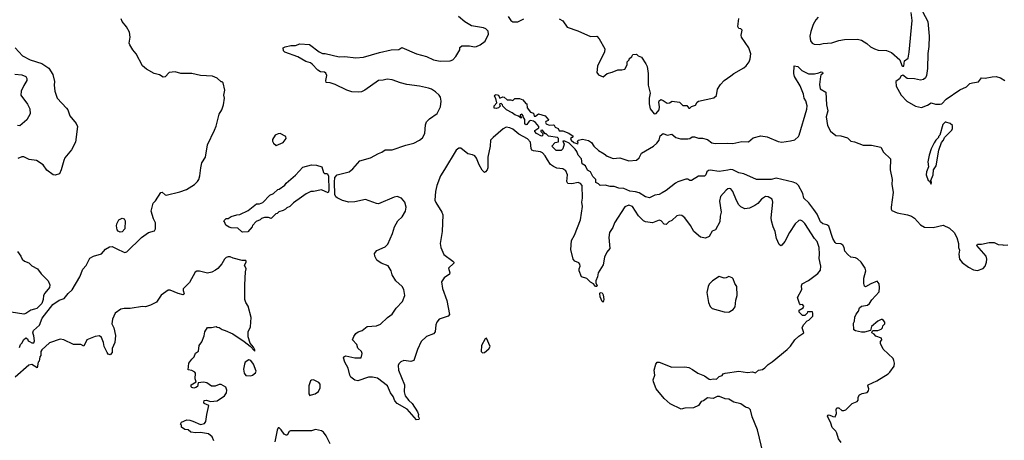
# Model space of a CAD drawing. Extents: x 2220520 to 2384350, y 721165 to 893491.
# Tile 290 of 315: x 2331623 to 2341649, y 864321 to 868603. Entities that reach past the tile are written whole.
import ezdxf

# ---------------------------------------------------------------- set-up
doc = ezdxf.new("R2010")
doc.units = 0

msp = doc.modelspace()

# ---------------------------------------------------------------- linework, layer by layer
at = {"layer": '0CON20XD'}
for points in [[(2340785, 868744), (2340870, 868585), (2340884, 868435), (2340880, 868330), (2340870, 868260), (2340866, 868105), (2340857, 868035), (2340845, 868012), (2340825, 867994), (2340795, 867986), (2340735, 868000), (2340658, 868005), (2340615, 868039), (2340600, 868030), (2340580, 868000), (2340544, 867975), (2340548, 867925), (2340597, 867835), (2340655, 867773), (2340745, 867723), (2340805, 867710), (2340865, 867733), (2340905, 867758), (2340947, 867743), (2340995, 867742), (2341012, 867748), (2341058, 867795), (2341195, 867890), (2341265, 867920), (2341298, 867952), (2341325, 867962), (2341385, 867972), (2341418, 868012), (2341455, 868008), (2341525, 868023), (2341565, 868026), (2341610, 868010), (2341654, 867984)], [(2339752, 868628), (2339728, 868602), (2339702, 868555), (2339677, 868483), (2339669, 868435), (2339675, 868388), (2339693, 868365), (2339714, 868354), (2339765, 868352), (2339805, 868361), (2339894, 868366), (2339965, 868390), (2340020, 868400), (2340154, 868404), (2340196, 868394), (2340250, 868360), (2340285, 868327), (2340328, 868305), (2340364, 868294), (2340448, 868288), (2340500, 868270), (2340585, 868193), (2340605, 868138), (2340615, 868130), (2340625, 868131), (2340634, 868185), (2340669, 868211), (2340679, 868271), (2340710, 868595), (2340700, 868675)], [(2331620, 865265), (2331630, 865295), (2331647, 865313), (2331661, 865345), (2331685, 865363), (2331702, 865355), (2331710, 865335), (2331722, 865325), (2331745, 865314), (2331766, 865314), (2331774, 865335), (2331768, 865385), (2331756, 865415), (2331763, 865437), (2331826, 865494), (2331853, 865565), (2331961, 865705), (2332025, 865747), (2332077, 865765), (2332116, 865815), (2332156, 865854), (2332234, 865985), (2332265, 866062), (2332300, 866100), (2332337, 866175), (2332375, 866196), (2332455, 866218), (2332495, 866268), (2332538, 866292), (2332565, 866293), (2332618, 866268), (2332675, 866239), (2332695, 866234), (2332715, 866241), (2332863, 866387), (2332935, 866436), (2332996, 866455), (2333006, 866475), (2333007, 866535), (2332984, 866575), (2332960, 866655), (2332982, 866735), (2333005, 866758), (2333060, 866845), (2333075, 866848), (2333105, 866820), (2333115, 866818), (2333255, 866849), (2333322, 866875), (2333404, 866926), (2333435, 866957), (2333448, 866975), (2333458, 867012), (2333466, 867095), (2333478, 867145), (2333516, 867205), (2333535, 867330), (2333605, 867478), (2333625, 867520), (2333655, 867640), (2333682, 867685), (2333698, 867735), (2333707, 867805), (2333702, 867835), (2333712, 867885), (2333695, 867960), (2333685, 867970), (2333675, 867970), (2333635, 868007), (2333585, 868028), (2333465, 868036), (2333376, 868056), (2333265, 868057), (2333205, 868074), (2333145, 868064), (2333105, 868022), (2333085, 868019), (2333045, 868043), (2332992, 868055), (2332915, 868098), (2332874, 868135), (2332808, 868255), (2332774, 868295), (2332745, 868348), (2332739, 868365), (2332749, 868425), (2332742, 868475), (2332712, 868532), (2332668, 868585), (2332655, 868612)], [(2334305, 868318), (2334325, 868328), (2334385, 868341), (2334431, 868339), (2334475, 868358), (2334575, 868352), (2334671, 868275), (2334705, 868259), (2334735, 868258), (2334875, 868226), (2334935, 868230), (2335045, 868216), (2335125, 868220), (2335285, 868269), (2335405, 868296), (2335485, 868299), (2335515, 868319), (2335664, 868254), (2335765, 868229), (2335835, 868196), (2335905, 868180), (2336005, 868184), (2336034, 868196), (2336065, 868227), (2336104, 868295), (2336105, 868320), (2336125, 868338), (2336203, 868337), (2336255, 868327), (2336275, 868329), (2336313, 868347), (2336361, 868385), (2336398, 868455), (2336394, 868485), (2336371, 868511), (2336345, 868521), (2336225, 868541), (2336155, 868581), (2336091, 868635)], [(2336596, 868635), (2336625, 868596), (2336645, 868580), (2336695, 868580), (2336755, 868611)], [(2337115, 868612), (2337155, 868590), (2337197, 868527), (2337305, 868490), (2337435, 868433), (2337500, 868435), (2337525, 868410), (2337582, 868305), (2337578, 868275), (2337505, 868130), (2337500, 868065), (2337515, 868043), (2337565, 868020), (2337604, 868056), (2337655, 868069), (2337715, 868092), (2337755, 868092), (2337785, 868100), (2337810, 868145), (2337810, 868175), (2337830, 868195), (2337830, 868205), (2337855, 868230), (2337865, 868250), (2337902, 868252), (2337920, 868235), (2337955, 868222), (2338000, 868155), (2338011, 868125), (2338021, 868055), (2338023, 867935), (2338042, 867855), (2338033, 867805), (2338032, 867745), (2338044, 867694), (2338085, 867643), (2338105, 867647), (2338134, 867686), (2338138, 867715), (2338132, 867765), (2338135, 867777), (2338151, 867789), (2338175, 867782), (2338215, 867754), (2338238, 867755), (2338266, 867774), (2338340, 867765), (2338375, 867730), (2338415, 867728), (2338435, 867702), (2338445, 867702), (2338465, 867720), (2338505, 867733), (2338522, 867765), (2338535, 867772), (2338692, 867808), (2338717, 867833), (2338728, 867895), (2338760, 867945), (2338797, 867985), (2338865, 868031), (2338893, 868057), (2338996, 868114), (2339020, 868135), (2339051, 868175), (2339061, 868205), (2339068, 868255), (2339048, 868318), (2338974, 868425), (2338970, 868445), (2338981, 868495), (2338965, 868511), (2338944, 868514), (2338934, 868534), (2338946, 868615)], [(2331576, 868316), (2331650, 868235), (2331731, 868195), (2331847, 868157), (2331918, 868108), (2331962, 868045), (2331977, 867975), (2331974, 867935), (2331981, 867875), (2332004, 867805), (2332101, 867701), (2332114, 867684), (2332126, 867644), (2332135, 867624), (2332199, 867545), (2332212, 867515), (2332190, 867355), (2332152, 867278), (2332084, 867195), (2332071, 867169), (2332046, 867074), (2332028, 867035), (2331985, 867020), (2331964, 867024), (2331900, 867070), (2331863, 867125), (2331795, 867169), (2331720, 867180), (2331665, 867206), (2331644, 867206), (2331605, 867189)], [(2339192, 864185), (2339134, 864426), (2339081, 864561), (2339065, 864630), (2339049, 864649), (2339015, 864658), (2338965, 864692), (2338895, 864708), (2338845, 864738), (2338805, 864742), (2338747, 864767), (2338725, 864768), (2338683, 864747), (2338625, 864752), (2338586, 864724), (2338561, 864715), (2338535, 864674), (2338485, 864651), (2338395, 864649), (2338359, 864639), (2338245, 864692), (2338186, 864746), (2338103, 864845), (2338076, 864915), (2338074, 864936), (2338090, 864985), (2338084, 865035), (2338099, 865095), (2338114, 865116), (2338135, 865116), (2338265, 865064), (2338395, 865068), (2338435, 865061), (2338475, 865043), (2338528, 865005), (2338597, 864977), (2338642, 864942), (2338655, 864939), (2338685, 864947), (2338717, 864943), (2338745, 864972), (2338775, 864982), (2338785, 864997), (2338805, 865004), (2338945, 865026), (2339035, 865012), (2339085, 865019), (2339115, 865008), (2339145, 865034), (2339185, 865043), (2339211, 865059), (2339245, 865094), (2339285, 865118), (2339437, 865245), (2339472, 865278), (2339517, 865345), (2339558, 865382), (2339607, 865415), (2339592, 865465), (2339603, 865497), (2339642, 865538), (2339660, 865545), (2339700, 865585), (2339700, 865615), (2339695, 865630), (2339645, 865630), (2339640, 865615), (2339618, 865592), (2339595, 865590), (2339560, 865625), (2339560, 865645), (2339599, 865671), (2339608, 865685), (2339595, 865702), (2339575, 865700), (2339562, 865712), (2339542, 865775), (2339588, 865855), (2339582, 865895), (2339590, 865915), (2339655, 865948), (2339750, 866020), (2339778, 866052), (2339780, 866095), (2339762, 866172), (2339767, 866215), (2339762, 866285), (2339743, 866345), (2339716, 866376), (2339617, 866527), (2339595, 866551), (2339575, 866561), (2339555, 866558), (2339519, 866525), (2339462, 866435), (2339415, 866345), (2339383, 866307), (2339372, 866302), (2339355, 866313), (2339328, 866375), (2339317, 866445), (2339294, 866494), (2339277, 866555), (2339275, 866585), (2339292, 866745), (2339285, 866777), (2339245, 866801), (2339218, 866802), (2339176, 866775), (2339138, 866732), (2339109, 866711), (2339055, 866684), (2339005, 866678), (2338967, 866697), (2338945, 866718), (2338921, 866761), (2338884, 866855), (2338865, 866880), (2338855, 866883), (2338835, 866880), (2338815, 866866), (2338758, 866802), (2338750, 866755), (2338767, 866645), (2338756, 866604), (2338753, 866545), (2338709, 866465), (2338675, 866450), (2338645, 866396), (2338605, 866378), (2338555, 866389), (2338489, 866445), (2338455, 866508), (2338395, 866587), (2338365, 866609), (2338344, 866614), (2338315, 866607), (2338265, 866559), (2338234, 866546), (2338205, 866518), (2338185, 866522), (2338154, 866554), (2338135, 866562), (2338065, 866536), (2337995, 866544), (2337975, 866555), (2337925, 866606), (2337862, 866702), (2337825, 866716), (2337785, 866699), (2337680, 866535), (2337661, 866489), (2337630, 866435), (2337622, 866385), (2337631, 866275), (2337602, 866235), (2337579, 866185), (2337563, 866107), (2337512, 866025), (2337507, 865985), (2337491, 865945), (2337490, 865925), (2337504, 865895), (2337495, 865886), (2337485, 865888), (2337465, 865913), (2337435, 865930), (2337399, 865969), (2337345, 865985), (2337321, 866045), (2337320, 866065), (2337330, 866095), (2337325, 866115), (2337315, 866127), (2337275, 866144), (2337258, 866165), (2337235, 866265), (2337241, 866355), (2337272, 866408), (2337335, 866565), (2337352, 866702), (2337348, 866745), (2337353, 866785), (2337351, 866915), (2337335, 866934), (2337308, 866945), (2337245, 866932), (2337205, 866935), (2337194, 866955), (2337201, 867025), (2337185, 867065), (2337155, 867083), (2337093, 867093), (2337057, 867107), (2337029, 867129), (2336996, 867175), (2336975, 867217), (2336945, 867247), (2336925, 867257), (2336855, 867268), (2336839, 867275), (2336832, 867292), (2336823, 867355), (2336795, 867390), (2336707, 867437), (2336645, 867488), (2336615, 867501), (2336575, 867508), (2336545, 867492), (2336444, 867405), (2336418, 867375), (2336414, 867315), (2336389, 867205), (2336390, 867095), (2336384, 867076), (2336365, 867054), (2336355, 867048), (2336332, 867072), (2336301, 867125), (2336275, 867193), (2336256, 867216), (2336235, 867226), (2336185, 867236), (2336115, 867296), (2336095, 867294), (2336066, 867275), (2335950, 867079), (2335908, 867015), (2335870, 866915), (2335857, 866853), (2335851, 866765), (2335861, 866741), (2335921, 866645), (2335931, 866615), (2335924, 866445), (2335906, 866325), (2335910, 866285), (2335943, 866213), (2336032, 866145), (2336042, 866135), (2336043, 866125), (2335990, 866075), (2336002, 866025), (2335998, 866012), (2335946, 865975), (2335918, 865935), (2335929, 865865), (2335973, 865745), (2335999, 865601), (2335985, 865583), (2335895, 865554), (2335871, 865525), (2335859, 865495), (2335853, 865425), (2335835, 865404), (2335765, 865379), (2335711, 865325), (2335674, 865246), (2335637, 865133), (2335605, 865123), (2335535, 865132), (2335505, 865120), (2335485, 865100), (2335478, 865082), (2335480, 865035), (2335540, 864885), (2335539, 864815), (2335549, 864775), (2335585, 864725), (2335619, 864695), (2335675, 864612), (2335683, 864585), (2335680, 864565), (2335690, 864545), (2335686, 864534), (2335665, 864530), (2335568, 864638), (2335467, 864697), (2335444, 864724), (2335426, 864765), (2335398, 864805), (2335369, 864875), (2335265, 864955), (2335217, 864963), (2335173, 864963), (2335065, 864927), (2335035, 864932), (2334995, 864962), (2334984, 864985), (2334967, 865055), (2334934, 865115), (2334919, 865161), (2334930, 865175), (2334945, 865182), (2335035, 865161), (2335099, 865161), (2335110, 865205), (2335104, 865224), (2335065, 865258), (2335056, 865296), (2335013, 865345), (2335024, 865376), (2335045, 865408), (2335070, 865425), (2335110, 865440), (2335161, 865479), (2335255, 865486), (2335297, 865503), (2335369, 865571), (2335414, 865606), (2335456, 865665), (2335522, 865735), (2335544, 865795), (2335534, 865855), (2335517, 865885), (2335452, 865945), (2335417, 866007), (2335404, 866045), (2335376, 866096), (2335305, 866125), (2335260, 866155), (2335238, 866195), (2335237, 866223), (2335258, 866252), (2335345, 866291), (2335373, 866317), (2335419, 866425), (2335440, 866495), (2335473, 866555), (2335517, 866595), (2335551, 866655), (2335557, 866695), (2335545, 866745), (2335509, 866785), (2335465, 866802), (2335435, 866797), (2335275, 866730), (2335255, 866732), (2335145, 866772), (2335035, 866749), (2334975, 866746), (2334911, 866761), (2334855, 866789), (2334841, 866801), (2334833, 866823), (2334828, 866948), (2334832, 866995), (2334855, 867024), (2334979, 867055), (2335015, 867083), (2335088, 867165), (2335195, 867198), (2335275, 867242), (2335312, 867255), (2335343, 867277), (2335415, 867279), (2335555, 867327), (2335635, 867345), (2335694, 867375), (2335725, 867401), (2335747, 867445), (2335756, 867534), (2335765, 867564), (2335796, 867595), (2335875, 867649), (2335908, 867715), (2335913, 867775), (2335907, 867815), (2335894, 867835), (2335857, 867867), (2335816, 867895), (2335785, 867907), (2335695, 867926), (2335565, 867943), (2335499, 867959), (2335415, 867991), (2335365, 867996), (2335325, 867987), (2335275, 867985), (2335136, 867884), (2335105, 867870), (2335075, 867864), (2335005, 867870), (2334955, 867886), (2334835, 867943), (2334785, 867960), (2334745, 867963), (2334741, 867985), (2334752, 868035), (2334740, 868060), (2334725, 868069), (2334685, 868074), (2334658, 868088), (2334602, 868152), (2334583, 868163), (2334535, 868176), (2334455, 868224), (2334323, 868273), (2334310, 868285), (2334305, 868318)], [(2331575, 868049), (2331645, 868042), (2331684, 868025), (2331696, 868006), (2331696, 867985), (2331664, 867934), (2331638, 867875), (2331634, 867835), (2331703, 867743), (2331725, 867695), (2331731, 867645), (2331697, 867583), (2331625, 867522), (2331602, 867525)], [(2339987, 864297), (2339960, 864335), (2339942, 864395), (2339932, 864415), (2339895, 864450), (2339882, 864495), (2339850, 864565), (2339854, 864576), (2339865, 864580), (2339903, 864563), (2339925, 864560), (2339940, 864595), (2339938, 864635), (2339945, 864650), (2339965, 864650), (2339993, 864623), (2340016, 864624), (2340035, 864632), (2340100, 864695), (2340150, 864715), (2340162, 864728), (2340161, 864759), (2340175, 864782), (2340203, 864797), (2340252, 864808), (2340267, 864823), (2340268, 864845), (2340258, 864875), (2340264, 864886), (2340350, 864925), (2340465, 864998), (2340482, 865015), (2340528, 865075), (2340532, 865105), (2340524, 865134), (2340518, 865155), (2340415, 865250), (2340388, 865305), (2340388, 865325), (2340400, 865345), (2340399, 865359), (2340342, 865382), (2340323, 865403), (2340300, 865415), (2340302, 865428), (2340312, 865438), (2340362, 865438), (2340395, 865452), (2340408, 865465), (2340413, 865487), (2340432, 865508), (2340432, 865522), (2340419, 865539), (2340405, 865550), (2340395, 865550), (2340362, 865535), (2340295, 865480), (2340285, 865440), (2340225, 865423), (2340195, 865423), (2340135, 865434), (2340116, 865446), (2340114, 865515), (2340123, 865535), (2340127, 865575), (2340139, 865605), (2340163, 865635), (2340175, 865668), (2340195, 865687), (2340255, 865698), (2340275, 865712), (2340300, 865750), (2340375, 865832), (2340378, 865875), (2340373, 865915), (2340355, 865942), (2340290, 865915), (2340237, 865883), (2340225, 865890), (2340218, 865918), (2340218, 865972), (2340239, 866045), (2340232, 866075), (2340191, 866135), (2340155, 866169), (2340135, 866179), (2340085, 866187), (2340054, 866214), (2340026, 866246), (2340018, 866285), (2340005, 866307), (2339985, 866321), (2339935, 866325), (2339925, 866334), (2339904, 866375), (2339861, 866501), (2339843, 866513), (2339800, 866525), (2339778, 866545), (2339742, 866622), (2339710, 866670), (2339657, 866737), (2339609, 866785), (2339598, 866835), (2339554, 866915), (2339534, 866935), (2339500, 866950), (2339325, 866988), (2339275, 866977), (2339125, 866976), (2338995, 867035), (2338945, 867044), (2338885, 867075), (2338865, 867077), (2338835, 867070), (2338745, 867058), (2338655, 867071), (2338635, 867068), (2338620, 867055), (2338609, 867025), (2338595, 867009), (2338535, 867010), (2338465, 866966), (2338445, 866966), (2338425, 866978), (2338405, 866979), (2338325, 866952), (2338301, 866939), (2338207, 866863), (2338165, 866839), (2338135, 866825), (2338089, 866815), (2338035, 866791), (2337995, 866799), (2337931, 866841), (2337895, 866852), (2337835, 866856), (2337776, 866886), (2337725, 866888), (2337675, 866906), (2337635, 866904), (2337585, 866917), (2337535, 866915), (2337515, 866933), (2337488, 866945), (2337488, 866975), (2337458, 867008), (2337436, 867055), (2337405, 867070), (2337385, 867115), (2337349, 867135), (2337345, 867188), (2337310, 867225), (2337295, 867262), (2337279, 867285), (2337217, 867347), (2337175, 867368), (2337152, 867368), (2337167, 867335), (2337155, 867290), (2337135, 867270), (2337085, 867270), (2337042, 867315), (2337075, 867352), (2337110, 867360), (2337110, 867395), (2337100, 867405), (2337008, 867418), (2336985, 867440), (2336972, 867442), (2336945, 867480), (2336930, 867475), (2336930, 867465), (2336950, 867445), (2336945, 867420), (2336935, 867418), (2336885, 867444), (2336870, 867465), (2336870, 867475), (2336908, 867502), (2336910, 867515), (2336876, 867556), (2336855, 867570), (2336825, 867578), (2336811, 867569), (2336787, 867535), (2336775, 867534), (2336767, 867545), (2336767, 867587), (2336750, 867615), (2336750, 867625), (2336735, 867640), (2336720, 867635), (2336720, 867625), (2336730, 867615), (2336728, 867602), (2336702, 867622), (2336665, 867633), (2336636, 867656), (2336580, 867685), (2336542, 867722), (2336540, 867735), (2336525, 867750), (2336512, 867748), (2336510, 867735), (2336520, 867725), (2336500, 867705), (2336475, 867700), (2336454, 867704), (2336453, 867727), (2336480, 867755), (2336472, 867802), (2336458, 867825), (2336460, 867835), (2336475, 867842), (2336498, 867835), (2336513, 867803), (2336543, 867817), (2336556, 867816), (2336588, 867788), (2336625, 867788), (2336645, 867780), (2336665, 867800), (2336711, 867801), (2336745, 867786), (2336775, 867750), (2336788, 867745), (2336790, 867705), (2336825, 867660), (2336855, 867650), (2336862, 867622), (2336875, 867620), (2336905, 867646), (2336975, 867624), (2337007, 867585), (2337003, 867577), (2336980, 867565), (2336978, 867555), (2336985, 867542), (2337015, 867528), (2337055, 867532), (2337065, 867528), (2337075, 867510), (2337106, 867496), (2337115, 867470), (2337155, 867470), (2337215, 867449), (2337258, 867418), (2337250, 867405), (2337230, 867395), (2337238, 867375), (2337264, 867354), (2337305, 867340), (2337310, 867345), (2337302, 867365), (2337312, 867378), (2337352, 867388), (2337415, 867373), (2337445, 867353), (2337468, 867315), (2337515, 867271), (2337575, 867238), (2337605, 867213), (2337665, 867190), (2337735, 867196), (2337825, 867167), (2337905, 867172), (2337929, 867195), (2337955, 867244), (2338076, 867314), (2338112, 867345), (2338134, 867375), (2338145, 867420), (2338175, 867446), (2338215, 867429), (2338265, 867436), (2338305, 867404), (2338351, 867391), (2338425, 867389), (2338445, 867394), (2338470, 867410), (2338495, 867412), (2338535, 867398), (2338575, 867398), (2338625, 867383), (2338671, 867351), (2338705, 867343), (2338835, 867346), (2338885, 867341), (2338975, 867362), (2339045, 867359), (2339091, 867399), (2339168, 867422), (2339235, 867409), (2339345, 867362), (2339385, 867357), (2339470, 867370), (2339515, 867381), (2339554, 867415), (2339561, 867429), (2339639, 867691), (2339641, 867725), (2339627, 867777), (2339612, 867805), (2339604, 867845), (2339570, 867930), (2339514, 868025), (2339507, 868055), (2339510, 868135), (2339545, 868126), (2339586, 868086), (2339655, 868052), (2339715, 868053), (2339759, 868061), (2339785, 868072), (2339799, 868069), (2339800, 868055), (2339781, 868039), (2339776, 868024), (2339767, 867945), (2339775, 867900), (2339830, 867865), (2339837, 867735), (2339852, 867675), (2339836, 867615), (2339850, 867525), (2339878, 867468), (2339934, 867424), (2339985, 867419), (2340052, 867402), (2340085, 867367), (2340125, 867360), (2340210, 867325), (2340295, 867324), (2340392, 867305), (2340417, 867255), (2340490, 867185), (2340487, 867073), (2340508, 866975), (2340502, 866928), (2340518, 866845), (2340497, 866695), (2340498, 866675), (2340505, 866662), (2340557, 866637), (2340664, 866616), (2340705, 866602), (2340735, 866584), (2340795, 866514), (2340835, 866490), (2340925, 866487), (2341025, 866510), (2341090, 866480), (2341137, 866435), (2341164, 866384), (2341184, 866325), (2341184, 866285), (2341193, 866255), (2341186, 866215), (2341194, 866164), (2341221, 866131), (2341285, 866084), (2341335, 866057), (2341375, 866050), (2341435, 866070), (2341453, 866095), (2341469, 866135), (2341471, 866165), (2341464, 866194), (2341370, 866305), (2341375, 866318), (2341417, 866317), (2341496, 866334), (2341545, 866336), (2341585, 866313), (2341635, 866312), (2341645, 866308), (2341685, 866312)], [(2340905, 866930), (2340908, 866945), (2340900, 866965), (2340926, 867024), (2340927, 867075), (2340956, 867115), (2340982, 867275), (2341008, 867352), (2341030, 867375), (2341040, 867405), (2341115, 867480), (2341120, 867495), (2341120, 867525), (2341097, 867547), (2341055, 867560), (2341045, 867560), (2341023, 867537), (2340992, 867428), (2340980, 867415), (2340980, 867405), (2340950, 867375), (2340935, 867350), (2340905, 867290), (2340884, 867225), (2340871, 867155), (2340877, 867105), (2340857, 867055), (2340854, 867025), (2340872, 866965), (2340888, 866958), (2340905, 866930)], [(2334235, 867322), (2334305, 867352), (2334336, 867395), (2334333, 867413), (2334275, 867443), (2334255, 867441), (2334225, 867428), (2334198, 867385), (2334198, 867365), (2334208, 867345), (2334235, 867322)], [(2333895, 866440), (2333885, 866442), (2333845, 866480), (2333775, 866483), (2333755, 866490), (2333722, 866512), (2333710, 866545), (2333700, 866555), (2333725, 866578), (2333745, 866580), (2333775, 866598), (2333835, 866618), (2333865, 866620), (2333948, 866662), (2334035, 866728), (2334065, 866730), (2334098, 866742), (2334170, 866815), (2334208, 866832), (2334252, 866875), (2334265, 866878), (2334323, 866917), (2334335, 866938), (2334430, 867020), (2334505, 867102), (2334595, 867127), (2334645, 867122), (2334698, 867105), (2334717, 867047), (2334728, 867038), (2334755, 867037), (2334767, 867015), (2334770, 866865), (2334765, 866840), (2334695, 866872), (2334615, 866853), (2334587, 866853), (2334539, 866831), (2334493, 866797), (2334411, 866739), (2334375, 866702), (2334342, 866688), (2334330, 866675), (2334305, 866662), (2334262, 866648), (2334245, 866630), (2334232, 866628), (2334185, 866580), (2334155, 866590), (2334115, 866590), (2334085, 866580), (2334070, 866565), (2334032, 866548), (2333992, 866508), (2333990, 866495), (2333945, 866442), (2333895, 866440)], [(2332645, 866441), (2332625, 866449), (2332615, 866465), (2332608, 866505), (2332611, 866525), (2332633, 866565), (2332665, 866584), (2332688, 866575), (2332696, 866555), (2332692, 866475), (2332665, 866443), (2332645, 866441)], [(2331602, 866242), (2331636, 866195), (2331649, 866165), (2331671, 866145), (2331715, 866126), (2331747, 866097), (2331805, 866065), (2331840, 866015), (2331913, 865945), (2331930, 865905), (2331927, 865875), (2331880, 865820), (2331866, 865795), (2331861, 865755), (2331847, 865715), (2331799, 865661), (2331775, 865656), (2331735, 865646), (2331685, 865612), (2331665, 865606), (2331536, 865626)], [(2333600, 864315), (2333583, 864355), (2333546, 864386), (2333465, 864399), (2333416, 864396), (2333365, 864402), (2333338, 864428), (2333305, 864432), (2333270, 864455), (2333270, 864475), (2333260, 864485), (2333272, 864505), (2333325, 864528), (2333356, 864526), (2333385, 864517), (2333465, 864480), (2333505, 864492), (2333518, 864512), (2333527, 864585), (2333548, 864675), (2333502, 864695), (2333498, 864705), (2333500, 864725), (2333525, 864730), (2333565, 864717), (2333635, 864722), (2333708, 864775), (2333729, 864805), (2333731, 864831), (2333721, 864861), (2333675, 864888), (2333655, 864888), (2333613, 864873), (2333575, 864872), (2333527, 864907), (2333495, 864912), (2333440, 864905), (2333435, 864870), (2333415, 864858), (2333395, 864853), (2333375, 864858), (2333368, 864865), (2333370, 864885), (2333420, 864915), (2333408, 864945), (2333414, 865004), (2333407, 865015), (2333375, 865030), (2333338, 865038), (2333344, 865105), (2333375, 865148), (2333401, 865169), (2333412, 865208), (2333443, 865227), (2333452, 865285), (2333477, 865323), (2333502, 865385), (2333508, 865425), (2333535, 865470), (2333575, 865468), (2333625, 865480), (2333632, 865472), (2333655, 865468), (2333685, 865448), (2333715, 865440), (2333792, 865405), (2333908, 865328), (2333970, 865280), (2334015, 865230), (2334020, 865235), (2334005, 865270), (2333968, 865308), (2333950, 865375), (2333950, 865425), (2333973, 865475), (2333981, 865571), (2333950, 865685), (2333924, 865725), (2333917, 865753), (2333916, 865905), (2333921, 866035), (2333930, 866065), (2333912, 866105), (2333930, 866135), (2333930, 866145), (2333925, 866150), (2333888, 866152), (2333796, 866176), (2333765, 866190), (2333745, 866190), (2333725, 866183), (2333707, 866165), (2333682, 866118), (2333640, 866070), (2333618, 866052), (2333578, 866032), (2333535, 866024), (2333455, 866044), (2333425, 866044), (2333409, 866031), (2333352, 865928), (2333287, 865863), (2333286, 865845), (2333297, 865813), (2333287, 865803), (2333235, 865814), (2333155, 865850), (2333135, 865849), (2333065, 865799), (2333015, 865728), (2332955, 865696), (2332905, 865680), (2332872, 865682), (2332748, 865662), (2332685, 865664), (2332654, 865655), (2332596, 865614), (2332569, 865555), (2332561, 865505), (2332582, 865465)], [(2338843, 865627), (2338855, 865632), (2338889, 865651), (2338909, 865681), (2338914, 865746), (2338930, 865795), (2338926, 865885), (2338906, 865916), (2338888, 865965), (2338876, 865976), (2338845, 865988), (2338816, 865974), (2338795, 865972), (2338745, 865990), (2338677, 865943), (2338645, 865910), (2338632, 865885), (2338620, 865825), (2338636, 865725), (2338655, 865682), (2338675, 865661), (2338795, 865629), (2338843, 865627)], [(2337565, 865728), (2337555, 865733), (2337535, 865781), (2337530, 865815), (2337535, 865826), (2337555, 865821), (2337565, 865802), (2337571, 865755), (2337565, 865728)], [(2332582, 865465), (2332598, 865388), (2332593, 865315), (2332563, 865255), (2332563, 865215), (2332545, 865192), (2332525, 865198), (2332513, 865215), (2332484, 865275), (2332476, 865315), (2332455, 865368), (2332436, 865386), (2332393, 865377), (2332308, 865345), (2332275, 865280), (2332246, 865296), (2332170, 865295), (2332072, 865345), (2332035, 865350), (2331925, 865313), (2331847, 865243), (2331838, 865225), (2331838, 865185), (2331828, 865172), (2331820, 865125), (2331810, 865115), (2331800, 865060), (2331745, 865092), (2331715, 865087), (2331578, 864962)], [(2336335, 865212), (2336355, 865213), (2336399, 865251), (2336412, 865275), (2336375, 865360), (2336362, 865355), (2336324, 865286), (2336322, 865225), (2336335, 865212)], [(2333975, 864978), (2333995, 864983), (2334025, 865007), (2334030, 865025), (2334005, 865096), (2333975, 865133), (2333955, 865140), (2333920, 865115), (2333911, 865095), (2333902, 865045), (2333908, 865005), (2333925, 864982), (2333975, 864978)], [(2334578, 864778), (2334595, 864782), (2334630, 864795), (2334665, 864818), (2334682, 864855), (2334682, 864892), (2334669, 864909), (2334615, 864936), (2334595, 864934), (2334584, 864926), (2334566, 864875), (2334567, 864795), (2334578, 864778)], [(2334783, 864285), (2334742, 864365), (2334715, 864405), (2334695, 864418), (2334635, 864429), (2334595, 864418), (2334382, 864418), (2334368, 864412), (2334346, 864374), (2334337, 864373), (2334315, 864383), (2334285, 864426), (2334265, 864447), (2334255, 864447), (2334244, 864425), (2334220, 864305)]]:
    msp.add_lwpolyline(points, dxfattribs=at)

doc.saveas('drawing.dxf')
